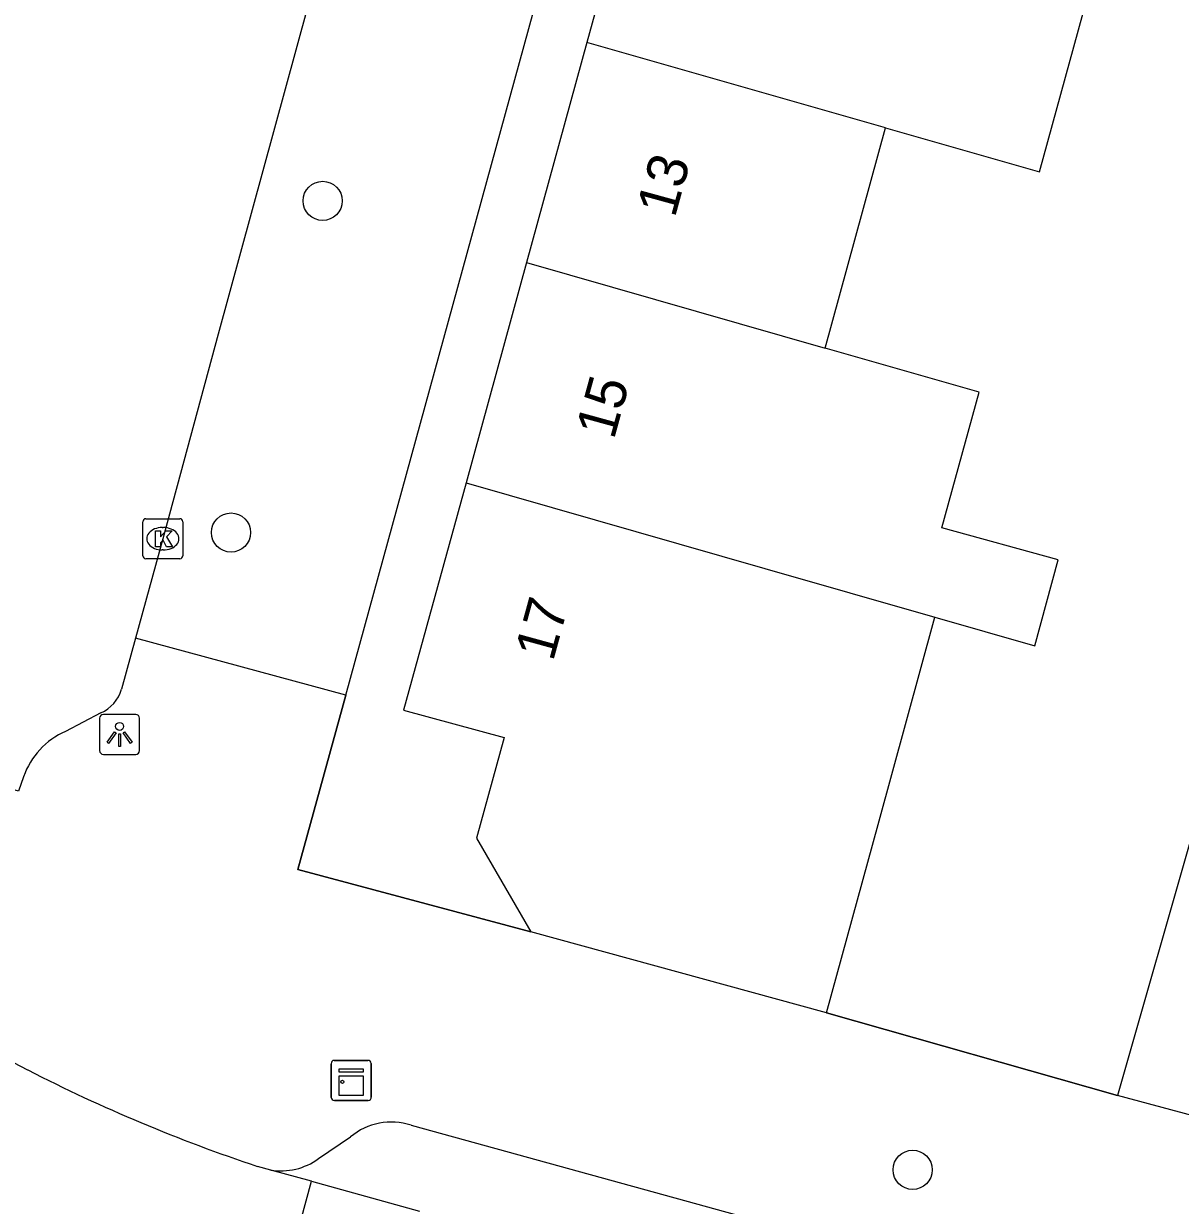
# Model space of a CAD drawing. Extents: x 159822 to 160765, y 380693 to 381634.
# Drawn here: x 160221.35 to 160250.24, y 381036.64 to 381066.14 of the extents above; entities that cross this region are included whole.
import ezdxf

# ---------------------------------------------------------------- set-up
doc = ezdxf.new("R2010")
doc.units = 0
for name, color, linetype in [('IMGEO_Boom', 7, 'Continuous'), ('IMGEO_Kast', 7, 'Continuous'), ('IMGEO_Kolk', 7, 'Continuous'), ('IMGEO_Lichtpunt', 7, 'Continuous'), ('IMGEO_Muur', 7, 'Continuous'), ('IMGEO_Pand', 7, 'Continuous'), ('IMGEO_Pand_nummerreeks', 7, 'Continuous'), ('IMGEO_Rijbaan_lokaal_open', 7, 'Continuous'), ('IMGEO_Voetpad_open', 7, 'Continuous')]:
    doc.layers.add(name, color=color, linetype=linetype)

msp = doc.modelspace()

# ---------------------------------------------------------------- linework, layer by layer
at = {"layer": 'IMGEO_Boom'}
for centre in [(160228.82, 381061.714), (160226.531, 381053.435), (160243.553, 381037.525)]:
    msp.add_circle(centre, 0.489, dxfattribs=at)
at = {"layer": 'IMGEO_Kast'}
for p, q in [((160229.108, 381040.258), (160229.949, 381040.258)), ((160229.949, 381040.258), (160229.108, 381040.258)), ((160229.033, 381039.333), (160229.033, 381040.174)), ((160229.033, 381040.174), (160229.033, 381039.333)), ((160230.033, 381040.183), (160230.033, 381039.342)), ((160230.033, 381039.342), (160230.033, 381040.183)), ((160229.958, 381039.258), (160229.117, 381039.258)), ((160229.117, 381039.258), (160229.958, 381039.258))]:
    msp.add_line(p, q, dxfattribs=at)
for points in [[(160229.228, 381040.048), (160229.828, 381040.048), (160229.828, 381039.963), (160229.228, 381039.963), (160229.228, 381040.048)], [(160229.228, 381039.873), (160229.828, 381039.873), (160229.828, 381039.384), (160229.228, 381039.384), (160229.228, 381039.873)]]:
    msp.add_lwpolyline(points, dxfattribs=at)
msp.add_circle((160229.312, 381039.722), 0.0377, dxfattribs=at)
for centre, start, end in [((160229.111, 381040.18), 92.4484, 184.2845), ((160229.111, 381040.18), 92.4484, 184.2845), ((160229.955, 381040.18), 2.4484, 94.2845), ((160229.955, 381040.18), 2.4484, 94.2845), ((160229.111, 381039.336), 182.4484, 274.2845), ((160229.111, 381039.336), 182.4484, 274.2845), ((160229.955, 381039.336), 272.4484, 4.2845), ((160229.955, 381039.336), 272.4484, 4.2845)]:
    msp.add_arc(centre, 0.0779, start, end, dxfattribs=at)
at = {"layer": 'IMGEO_Kolk'}
for p, q in [((160224.328, 381052.854), (160224.328, 381053.706)), ((160224.403, 381053.78), (160225.255, 381053.78)), ((160224.816, 381053.56), (160224.841, 381053.56)), ((160225.329, 381053.706), (160225.329, 381052.854)), ((160224.839, 381053), (160224.814, 381053)), ((160225.255, 381052.78), (160224.403, 381052.78))]:
    msp.add_line(p, q, dxfattribs=at)
for points in [[(160224.328, 381052.854), (160224.328, 381053.706)], [(160224.403, 381053.78), (160225.255, 381053.78)], [(160225.329, 381053.706), (160225.329, 381052.854)], [(160224.649, 381053.48), (160224.772, 381053.48), (160224.772, 381053.329), (160224.902, 381053.48), (160225.066, 381053.48), (160224.92, 381053.329), (160225.073, 381053.08), (160224.921, 381053.08), (160224.836, 381053.244), (160224.772, 381053.177), (160224.772, 381053.08), (160224.649, 381053.08), (160224.649, 381053.48)], [(160225.255, 381052.78), (160224.403, 381052.78)]]:
    msp.add_lwpolyline(points, dxfattribs=at)
for centre, start, end in [((160224.405, 381053.704), 91.552, 178.448), ((160224.405, 381053.704), 91.552, 178.448), ((160225.253, 381053.704), 1.552, 88.448), ((160225.253, 381053.704), 1.552, 88.448), ((160224.405, 381052.856), 181.552, 268.448), ((160224.405, 381052.856), 181.552, 268.448), ((160225.253, 381052.856), 271.552, 358.448), ((160225.253, 381052.856), 271.552, 358.448)]:
    msp.add_arc(centre, 0.0765, start, end, dxfattribs=at)
for centre, major_axis, ratio, start_param, end_param in [((160224.815, 381053.28), (-0.387, 0.002), 0.722429, 4.712389, 7.853982), ((160224.84, 381053.28), (-0.39, 0.002), 0.717154, 1.570796, 4.712389)]:
    msp.add_ellipse(centre, major_axis=major_axis, ratio=ratio, start_param=start_param, end_param=end_param, dxfattribs=at)
at = {"layer": 'IMGEO_Lichtpunt'}
for p, q in [((160224.153, 381048.892), (160223.345, 381048.892)), ((160224.153, 381048.892), (160223.345, 381048.892)), ((160223.251, 381048.797), (160223.251, 381047.99)), ((160223.251, 381048.797), (160223.251, 381047.99)), ((160224.247, 381047.99), (160224.247, 381048.797)), ((160224.247, 381047.99), (160224.247, 381048.797)), ((160223.345, 381047.896), (160224.153, 381047.896)), ((160223.345, 381047.896), (160224.153, 381047.896))]:
    msp.add_line(p, q, dxfattribs=at)
for points in [[(160223.625, 381048.461), (160223.664, 381048.433), (160223.476, 381048.171), (160223.438, 381048.198), (160223.625, 381048.461)], [(160223.727, 381048.413), (160223.774, 381048.413), (160223.774, 381048.091), (160223.727, 381048.091), (160223.727, 381048.413)], [(160223.837, 381048.433), (160223.875, 381048.46), (160224.062, 381048.198), (160224.023, 381048.17), (160223.837, 381048.433)]]:
    msp.add_lwpolyline(points, dxfattribs=at)
msp.add_circle((160223.75, 381048.595), 0.0994, dxfattribs=at)
for centre, start, end in [((160223.345, 381048.797), 90, 180), ((160223.345, 381048.797), 90, 180), ((160224.153, 381048.797), 0, 90), ((160224.153, 381048.797), 0, 90), ((160223.345, 381047.99), 180, 270), ((160223.345, 381047.99), 180, 270), ((160224.153, 381047.99), 270, 0), ((160224.153, 381047.99), 270, 360)]:
    msp.add_arc(centre, 0.0946, start, end, dxfattribs=at)
at = {"layer": 'IMGEO_Muur'}
for points in [[(160229.395, 381049.375), (160228.201, 381045.025)], [(160228.201, 381045.025), (160234.014, 381043.469)], [(160241.403, 381041.448), (160248.67, 381039.377)]]:
    msp.add_lwpolyline(points, dxfattribs=at)
at = {"layer": 'IMGEO_Pand'}
for points in [[(160236.927, 381071.169), (160235.417, 381065.669)], [(160242.876, 381063.535), (160246.719, 381062.436), (160248.228, 381067.929), (160244.385, 381069.031)], [(160235.417, 381065.669), (160233.909, 381060.174)], [(160242.876, 381063.535), (160235.417, 381065.669)], [(160241.367, 381058.038), (160242.876, 381063.535)], [(160233.909, 381060.174), (160232.399, 381054.677)], [(160233.909, 381060.174), (160241.367, 381058.038)], [(160244.104, 381051.325), (160246.6, 381050.61), (160247.188, 381052.75), (160244.278, 381053.549), (160245.209, 381056.938), (160241.367, 381058.038)], [(160232.399, 381054.677), (160230.841, 381049.001), (160233.349, 381048.315), (160232.663, 381045.808), (160234.014, 381043.469)], [(160232.399, 381054.677), (160239.858, 381052.541), (160244.104, 381051.325)], [(160241.403, 381041.448), (160242.688, 381046.146), (160244.104, 381051.325)], [(160251.474, 381049.214), (160250.62, 381046.217), (160248.67, 381039.377)], [(160241.403, 381041.448), (160234.014, 381043.469)], [(160253.745, 381038.017), (160251.114, 381038.722), (160248.67, 381039.377)]]:
    msp.add_lwpolyline(points, dxfattribs=at)
at = {"layer": 'IMGEO_Rijbaan_lokaal_open'}
for points in [[(160237.63, 381100.145), (160226.212, 381058.385), (160224.827, 381053.278), (160224.144, 381050.794)], [(160224.144, 381050.794), (160223.795, 381049.526)], [(160223.277, 381048.932), (160222.399, 381048.471)], [(160221.353, 381047.339), (160221.224, 381046.98), (160215.336, 381048.742)], [(160221.461, 381040.017), (160218.938, 381041.327), (160216.078, 381042.925), (160210.412, 381046.119)], [(160227.523, 381037.52), (160227.196, 381037.61)], [(160228.538, 381037.24), (160227.523, 381037.52)], [(160227.123, 381032.026), (160228.538, 381037.24)], [(160228.538, 381037.24), (160231.237, 381036.497)]]:
    msp.add_lwpolyline(points, dxfattribs=at)
for centre, radius, start, end in [((160222.92, 381049.766), 0.907, 293.1723, 344.6473), ((160223.187, 381046.693), 1.945, 113.9133, 160.6091), ((160239.915, 381075.95), 40.394, 242.8166, 251.6474)]:
    msp.add_arc(centre, radius, start, end, dxfattribs=at)
at = {"layer": 'IMGEO_Voetpad_open'}
for points in [[(160229.395, 381049.375), (160243.082, 381099.217)], [(160229.395, 381049.375), (160224.144, 381050.794)], [(160234.014, 381043.469), (160228.201, 381045.025), (160229.395, 381049.375)], [(160248.67, 381039.377), (160241.403, 381041.448)], [(160231.031, 381038.636), (160267.84, 381028.499), (160283.414, 381024.197)], [(160228.714, 381037.804), (160229.516, 381038.348)]]:
    msp.add_lwpolyline(points, dxfattribs=at)
for centre, radius, start, end in [((160230.533, 381037.127), 1.589, 71.7434, 129.7835), ((160227.78, 381039.08), 1.581, 260.6304, 306.1936)]:
    msp.add_arc(centre, radius, start, end, dxfattribs=at)

# ---------------------------------------------------------------- texts
at = {"layer": 'IMGEO_Pand_nummerreeks'}
for s, rotation, p in [('13', 74.6478, (160237.611, 381061.27)), ('15', 74.6449, (160236.09, 381055.731)), ('17', 74.6449, (160234.569, 381050.193))]:
    msp.add_text(s, height=1, rotation=rotation, dxfattribs=at).set_placement(p)

doc.saveas('drawing.dxf')
